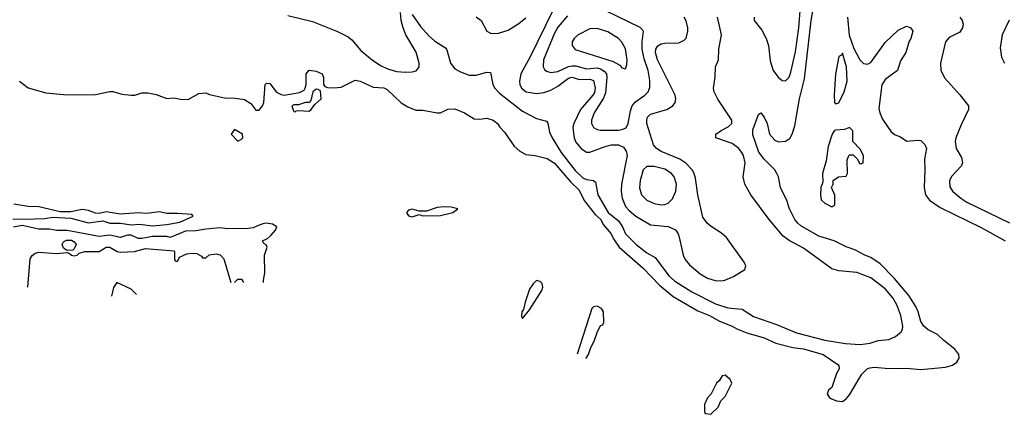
# Model space of a CAD drawing. Header units: inches. Extents: x 1834610 to 2027685, y 642842 to 774116.
# Tile 387 of 632: x 1998663 to 2004200, y 651674 to 653895. Entities that reach past the tile are written whole.
import ezdxf

# ---------------------------------------------------------------- set-up
doc = ezdxf.new("R2010")
doc.units = ezdxf.units.IN
doc.header["$MEASUREMENT"] = 0
doc.layers.add('B9695', color=7, linetype='Continuous')
doc.layers.add('C0605', color=7, linetype='Continuous')

msp = doc.modelspace()

# ---------------------------------------------------------------- linework, layer by layer
at = {"layer": 'B9695', "color": 5, "elevation": 160}
for points in [[(1998662, 653550), (1998710.8, 653510.8), (1998810, 653484), (1998910, 653474.4), (1998990, 653472.4), (1999090, 653474.4), (1999170, 653490.8), (1999189.3, 653490.7), (1999236.4, 653476.4), (1999289.6, 653470.4), (1999309.5, 653470.5), (1999350, 653482.8), (1999383.5, 653483.5), (1999430, 653473.4), (1999490, 653450.8), (1999530, 653454.8), (1999567.1, 653447.1), (1999610, 653446), (1999670, 653478.8), (1999710, 653482.8), (1999730, 653474), (1999815.2, 653455.2), (1999874.2, 653454.2), (1999926.4, 653446.4), (1999963.6, 653423.6), (1999990, 653386), (2000000, 653386)], [(1998624.8, 652775.2), (1998690, 652772.4), (1998802.9, 652777.1), (1998850, 652784), (1998950, 652777.3), (1999050, 652752.4), (1999130, 652762.8), (1999170, 652750.6), (1999230, 652750.6), (1999290, 652740.5), (1999335.9, 652744.1), (1999410, 652734.9), (1999490, 652742.4), (1999563.7, 652756.3), (1999638, 652790), (1999630, 652798), (1999550, 652805.1), (1999490, 652803.6), (1999450, 652814), (1999375.6, 652804.4), (1999330, 652807.8), (1999230, 652800.5), (1999150, 652813.6), (1999110, 652805.2), (1999090, 652806), (1999050, 652820.5), (1999014, 652826), (1998950, 652814.5), (1998890, 652814.5), (1998770, 652841.6), (1998710, 652844.2), (1998630, 652857.2)], [(2000000, 652734.3), (1999975.9, 652724.1), (1999950, 652719.5), (1999830, 652718), (1999790, 652722.9), (1999710, 652717), (1999652.8, 652707.2), (1999595.5, 652704.5), (1999510, 652668.7), (1999490, 652674), (1999410, 652675.3), (1999350, 652664), (1999330, 652664), (1999290, 652682), (1999270, 652682), (1999230, 652668.7), (1999170, 652682), (1999110, 652675.3), (1998930, 652709), (1998870.8, 652709.2), (1998830, 652717), (1998770, 652716), (1998677.5, 652737.5), (1998627.7, 652727.7)], [(1998708.3, 652389), (1998721.2, 652550), (1998732.5, 652567.5), (1998750, 652581), (1998770, 652587.3), (1998870, 652578.8), (1998930, 652584.7), (1998942, 652582), (1998954, 652570), (1998970, 652566), (1998986, 652570), (1998998, 652582), (1999029, 652591), (1999110, 652591.3), (1999150, 652614), (1999170, 652614), (1999211.2, 652591.1), (1999230, 652587.3), (1999308.8, 652591.1), (1999370, 652606.8), (1999530, 652594), (1999534, 652590), (1999534, 652550), (1999538, 652538), (1999550, 652534), (1999562, 652558), (1999603.2, 652576.8), (1999630, 652580.7), (1999658.5, 652578.5), (1999684.7, 652564.7), (1999690, 652554), (1999710, 652554), (1999728.8, 652571.1), (1999770, 652578), (1999790, 652572), (1999811.3, 652550), (1999849.6, 652415.4)], [(1999319.5, 652348.5), (1999290, 652378), (1999210, 652415.3), (1999190, 652388), (1999179.2, 652339.6)], [(1999871.4, 652415.4), (1999890, 652434), (1999910, 652434), (1999919.6, 652419.6), (1999921.1, 652415.4)]]:
    msp.add_lwpolyline(points, dxfattribs=at)
for points in [[(1999870, 653278), (1999852, 653250), (1999890, 653212), (1999910, 653222), (1999918, 653230), (1999915.3, 653250)], [(1998930, 652595.3), (1998909, 652609), (1998901.2, 652630), (1998910, 652644.7), (1998926, 652654), (1998954.8, 652654.8), (1998970, 652644.7), (1998981, 652630), (1998970, 652606), (1998962, 652598)]]:
    msp.add_lwpolyline(points, close=True, dxfattribs=at)
at = {"layer": 'C0605', "color": 5}
for points, elevation in [([(2000000, 653386), (2000010, 653386), (2000028, 653410), (2000035.3, 653430), (2000044, 653530), (2000050, 653538), (2000070, 653536), (2000107.7, 653487.7), (2000133.7, 653473.7), (2000150, 653470.7), (2000235.5, 653484.5), (2000262, 653498), (2000269.2, 653510), (2000274, 653530), (2000274, 653590), (2000290, 653610.8), (2000330, 653606), (2000364.7, 653590), (2000370.6, 653570.6), (2000370.9, 653530.9), (2000379.6, 653519.6), (2000394.4, 653514.4), (2000430, 653510.7), (2000470, 653516.3), (2000550, 653554), (2000578, 653550), (2000650, 653516.3), (2000710, 653512.4), (2000730, 653502.8), (2000808, 653428), (2000845.2, 653405.2), (2000890, 653386), (2000930, 653386), (2001010, 653370.8), (2001030, 653370.8), (2001070, 653390.7), (2001110, 653393.4), (2001164.7, 653370), (2001218, 653338), (2001250, 653334.8), (2001290, 653340.7), (2001324.7, 653330), (2001350, 653311), (2001362.8, 653290), (2001390, 653262.8), (2001443.6, 653183.6), (2001475.3, 653155.3), (2001510, 653136.4), (2001562, 653130), (2001630, 653114.6), (2001670, 653088.4), (2001761.4, 652981.4), (2001810, 652934.9), (2001837.6, 652877.6), (2001899, 652799), (2001931.7, 652770), (2001943.2, 652743.2), (2001988.2, 652690), (2002001.6, 652661.6), (2002035, 652615), (2002170, 652496.5), (2002260.3, 652400.3), (2002337.1, 652337.1), (2002476.7, 652256.7), (2002541.6, 652230), (2002598.6, 652198.6), (2002670, 652170.2), (2002695, 652155), (2002752.6, 652132.6), (2002850, 652104.9), (2002914.6, 652074.6), (2003010, 652050.2), (2003070, 652043.2), (2003180.5, 652010), (2003270, 651950.3), (2003271.5, 651930), (2003256.8, 651903.2), (2003230, 651825.2), (2003211, 651810), (2003204.7, 651790), (2003214.8, 651770), (2003223.7, 651763.7), (2003256, 651750), (2003290, 651745.3), (2003310, 651760.3), (2003330, 651783.8), (2003399.1, 651900.9), (2003429.6, 651930.4), (2003443.6, 651936.4), (2003470, 651940.1), (2003550, 651931.2), (2003650, 651933.2), (2003730, 651925.8), (2003870, 651940.1), (2003908.6, 651951.4), (2003933, 651967), (2003945.7, 651990), (2003943.7, 652010), (2003921.6, 652041.6), (2003859.8, 652090), (2003824.2, 652124.2), (2003771.3, 652150), (2003746.8, 652170), (2003730, 652196.2), (2003716.4, 652250), (2003701.8, 652281.8), (2003663.6, 652343.6), (2003581.2, 652441.2), (2003501.8, 652521.8), (2003450, 652557), (2003415.3, 652570), (2003360.2, 652600.2), (2003310, 652617.2), (2003244, 652650), (2003157.1, 652677.1), (2003055.3, 652735.3), (2003038.6, 652750), (2003022.8, 652770), (2002991.3, 652830), (2002977.3, 652877.3), (2002941.3, 652950), (2002929.6, 653010), (2002921.2, 653030), (2002909.1, 653050), (2002848.9, 653110), (2002818.7, 653150), (2002786.6, 653246.6), (2002785.3, 653274.7), (2002818, 653362), (2002830, 653371), (2002850, 653346.8), (2002866.7, 653310), (2002880.2, 653250), (2002910, 653216.5), (2002930, 653208.4), (2002970, 653211.7), (2002993.6, 653226.4), (2003007.5, 653250), (2003022.1, 653297.9), (2003048.7, 653450), (2003076.8, 653563.2), (2003114, 653890), (2003194.6, 654345.4)], 160), ([(2001663.5, 653950), (2001534.1, 653685.9), (2001481.5, 653590), (2001473.6, 653550), (2001476.1, 653530), (2001485.7, 653510), (2001511.4, 653490), (2001570, 653479.2), (2001610, 653485.2), (2001650, 653497.9), (2001690, 653520.1), (2001750, 653565.2), (2001770, 653572.3), (2001810, 653559.3), (2001870, 653561), (2001890, 653553.2), (2001898.7, 653510), (2001894.6, 653485.4), (2001886.5, 653470), (2001817, 653390), (2001779.3, 653310), (2001774.1, 653290), (2001776.4, 653256.4), (2001780.3, 653230), (2001790, 653206.3), (2001820.1, 653170), (2001850, 653149.6), (2001870, 653148.6), (2001950, 653179.9), (2001990, 653190.1), (2002030, 653190.4), (2002057.8, 653177.8), (2002074.3, 653154.3), (2002078.5, 653130), (2002048.1, 652970), (2002045.3, 652930), (2002050.9, 652890), (2002070, 652843.3), (2002090, 652820.4), (2002127, 652790), (2002210, 652741.1), (2002310, 652730.5), (2002350, 652713.2), (2002366, 652690), (2002371.9, 652671.9), (2002393.8, 652570), (2002405.3, 652545.3), (2002430, 652516.1), (2002490, 652464.4), (2002530, 652441.2), (2002573.7, 652426.3), (2002610, 652425.7), (2002627.6, 652430), (2002676.3, 652450), (2002741.6, 652490), (2002746, 652510), (2002737.4, 652530), (2002638.3, 652670), (2002610, 652694.5), (2002550.8, 652730.8), (2002528.9, 652750), (2002504.2, 652784.2), (2002475.7, 652910), (2002464, 653004), (2002455.9, 653030), (2002443.8, 653050), (2002408.1, 653088.1), (2002375.8, 653110), (2002270, 653154.2), (2002243.4, 653170), (2002227.2, 653190), (2002190.4, 653310), (2002188.9, 653330), (2002194.1, 653345.9), (2002210, 653362.8), (2002303, 653390), (2002336, 653410), (2002349.8, 653430), (2002352.8, 653450), (2002348.9, 653470), (2002248.8, 653670), (2002238.5, 653710), (2002240.5, 653730), (2002251.4, 653748.6), (2002270, 653758.9), (2002290, 653763.8), (2002370, 653764.7), (2002399.8, 653780.2), (2002410, 653791.8), (2002420.2, 653830), (2002420.9, 653850), (2002410.6, 653889.4), (2002398.7, 653910)], 220), ([(2001743.2, 653916.8), (2001690, 653852.2), (2001670, 653818.6), (2001609.1, 653670), (2001606.9, 653630), (2001614.4, 653614.4), (2001625.3, 653605.3), (2001650, 653598.3), (2001690, 653604), (2001748.7, 653631.3), (2001770, 653635.6), (2001790, 653634.7), (2001850, 653619.2), (2001910, 653623.7), (2001930, 653618.3), (2001950, 653605.6), (2001962, 653590), (2001964.6, 653570), (2001956.4, 653483.6), (2001946.6, 653453.4), (2001893.9, 653370), (2001878.7, 653330), (2001878.9, 653310), (2001888.9, 653288.9), (2001910, 653276.9), (2001930, 653273.2), (2002030, 653274), (2002050, 653276.8), (2002072.9, 653287.1), (2002084.8, 653310), (2002096.9, 653383.1), (2002106.6, 653410), (2002126.4, 653433.6), (2002178.4, 653470), (2002197.3, 653490), (2002206.1, 653513.9), (2002207.1, 653552.9), (2002197.9, 653610), (2002175.3, 653675.3), (2002162.8, 653730), (2002162.8, 653770), (2002170.7, 653830.7), (2002151.9, 653851.9), (2001963.3, 653943.3)], 240), ([(2002792.7, 653910), (2002792.8, 653890), (2002835.9, 653835.9), (2002861.1, 653790), (2002873.7, 653750), (2002882.9, 653662.9), (2002900.7, 653610), (2002930, 653569), (2002950, 653553.8), (2002970, 653550.2), (2002990, 653572.6), (2003000.3, 653599.7), (2003025.6, 653714.4), (2003044.6, 653850), (2003053.9, 653970)], 180), ([(2000170, 653917.9), (2000310, 653884.6), (2000450, 653829.4), (2000510, 653798.3), (2000530, 653781.3), (2000581.4, 653721.4), (2000646.5, 653666.5), (2000694.9, 653634.9), (2000736.7, 653616.7), (2000784, 653604), (2000830, 653599.1), (2000870, 653601.2), (2000891.9, 653608.1), (2000901.9, 653618.1), (2000909.1, 653630), (2000909.6, 653650), (2000891.8, 653711.8), (2000834.9, 653810), (2000819.9, 653850), (2000808.8, 653891.2), (2000804.4, 653935.6)], 180), ([(2000870, 653924.4), (2000917.6, 653857.6), (2000963.7, 653803.7), (2000996.2, 653776.2), (2001057.4, 653737.4), (2001065, 653725), (2001085.5, 653650), (2001110, 653619.3), (2001141, 653601), (2001190, 653583.3), (2001230, 653582.6), (2001290, 653600.7), (2001310, 653597.6), (2001323.9, 653530), (2001334.9, 653510), (2001361.1, 653481.1), (2001490, 653379.6), (2001570, 653339.2), (2001624.6, 653324.6), (2001632.2, 653312.2), (2001642.8, 653262.8), (2001658, 653230), (2001708.5, 653148.5), (2001786.4, 653046.4), (2001830, 653005.2), (2001850, 652995.2), (2001890.1, 652990.1), (2001901.4, 652981.4), (2001914.3, 652910), (2001973, 652810), (2002030, 652762.2), (2002052.6, 652730), (2002070.6, 652690.6), (2002129.7, 652629.7), (2002190, 652583.7), (2002237, 652557), (2002313.8, 652453.8), (2002345.3, 652425.3), (2002442.8, 652362.8), (2002576.3, 652296.3), (2002646.1, 652273.9), (2002725, 652265), (2002790, 652225.3), (2002919, 652179), (2003031.9, 652131.9), (2003190, 652091.3), (2003306.7, 652073.3), (2003390, 652066.9), (2003444.8, 652075.2), (2003490, 652089.3), (2003550, 652094.3), (2003587.9, 652112.1), (2003620.8, 652139.2), (2003627.9, 652152.1), (2003629, 652171), (2003618.8, 652230), (2003596.1, 652290), (2003573.6, 652330), (2003530, 652380.9), (2003450, 652443.1), (2003370, 652471.9), (2003270, 652480.8), (2003230, 652492.9), (2003070, 652609.2), (2002990, 652651.5), (2002956, 652676), (2002877.5, 652770), (2002774.2, 652910), (2002740.3, 652970), (2002732.3, 653010), (2002743.4, 653090), (2002732.7, 653130), (2002722.3, 653150), (2002707.9, 653170), (2002670, 653197.7), (2002577.2, 653230), (2002577.8, 653250), (2002607.8, 653272.2), (2002647.7, 653292.3), (2002668.3, 653311.7), (2002667.5, 653330), (2002588.5, 653448.5), (2002568.7, 653490), (2002564.8, 653510), (2002574.2, 653574.2), (2002575.8, 653630), (2002592.7, 653670), (2002594, 653730), (2002610.4, 653810), (2002587.1, 653910)], 180), ([(2001230, 653912), (2001258, 653890), (2001290.7, 653830.7), (2001310, 653819), (2001350, 653817.5), (2001410, 653836.4), (2001470, 653873.1), (2001510, 653905)], 220), ([(2003318.3, 653910), (2003328.3, 653808.3), (2003353.4, 653733.4), (2003387.7, 653670), (2003408.6, 653648.5), (2003430, 653644.9), (2003450, 653654.8), (2003530, 653766), (2003603.2, 653836.8), (2003650, 653858), (2003670, 653851.3), (2003679.8, 653839.8), (2003684.7, 653830), (2003674.8, 653790), (2003665.5, 653774.5), (2003645.5, 653710), (2003616.1, 653663.9), (2003599.1, 653610), (2003530, 653558.4), (2003511.4, 653528.5), (2003495.1, 653395.1), (2003499.5, 653370), (2003515.4, 653335.4), (2003563.7, 653263.7), (2003586.2, 653246.2), (2003615.9, 653235.9), (2003651.6, 653211.6), (2003710, 653217.3), (2003730, 653214.8), (2003752.3, 653192.3), (2003762, 653170), (2003750.4, 653110), (2003753.1, 653050), (2003748.9, 652950), (2003756.9, 652910), (2003779.7, 652879.7), (2003838.6, 652838.6), (2004070, 652726), (2004205.5, 652650)], 160), ([(2003949.3, 653910), (2003963.5, 653890), (2003968.5, 653870), (2003965.8, 653850), (2003950, 653824.1), (2003890, 653794.6), (2003869.4, 653770), (2003841.4, 653650), (2003842.3, 653610), (2003865.2, 653565.2), (2003950, 653472.8), (2003998.3, 653410), (2003998.3, 653390), (2003956.9, 653303.1), (2003927.6, 653230), (2003923.9, 653210), (2003928.6, 653170), (2003959.6, 653119.6), (2003964.6, 653090), (2003956.8, 653070), (2003904.9, 653015.1), (2003892.6, 652990), (2003894.4, 652954.4), (2003908.7, 652930), (2003955, 652890), (2003990, 652868.4), (2004230, 652751.2)], 180), ([(2004226.8, 653893.2), (2004188.6, 653810), (2004176.1, 653736), (2004184.4, 653684.4), (2004200.8, 653650)], 220), ([(2000034.6, 652415.4), (2000034, 652430), (2000041.2, 652470), (2000039, 652570), (2000054, 652614), (2000048.4, 652628.4), (2000036.4, 652636.4), (2000028, 652650), (2000056, 652664), (2000078, 652682), (2000102, 652710), (2000108, 652730), (2000084, 652744), (2000049.4, 652749.4), (2000030, 652747), (2000000, 652734.3)], 160), ([(2001910, 652282.7), (2001890, 652279), (2001881, 652270), (2001798.2, 652012.3)], 160), ([(2001848, 651988.1), (2001848.7, 651990), (2001862, 652010), (2001875.3, 652050), (2001894, 652086), (2001910, 652134), (2001930, 652174), (2001942, 652178), (2001947.3, 652192.7), (2001945.2, 652250), (2001934, 652270), (2001910, 652282.7)], 160)]:
    msp.add_lwpolyline(points, dxfattribs=dict(at, elevation=elevation))
for points, elevation in [([(2001910, 653844.9), (2001870, 653844.4), (2001803.7, 653810), (2001781.5, 653790), (2001770.3, 653770), (2001769.3, 653749.3), (2001787.5, 653727.5), (2001999.5, 653659.5), (2002038.4, 653638.3), (2002050, 653624.4), (2002070, 653618.8), (2002078, 653642), (2002079.8, 653670), (2002070, 653731.3), (2002050, 653768.4), (2002030.7, 653790), (2001970, 653827.6)], 260), ([(2003290, 653706), (2003284.7, 653695.3), (2003270, 653688.7), (2003250, 653588), (2003243.8, 653470), (2003245.8, 653430), (2003250, 653421.3), (2003270, 653426.7), (2003299.6, 653490), (2003317, 653550), (2003312, 653630)], 160), ([(2000330, 653504), (2000311.3, 653490), (2000299.6, 653440.4), (2000291.6, 653428.4), (2000270, 653428.7), (2000230, 653415.3), (2000204.7, 653415.3), (2000194, 653410), (2000202, 653382), (2000210, 653374), (2000218, 653382), (2000230, 653384.7), (2000290, 653381), (2000302, 653390), (2000322, 653418), (2000358, 653450), (2000354.6, 653494.6), (2000342, 653502)], 160), ([(2003330, 653288.7), (2003302, 653278), (2003250, 653274.2), (2003242.6, 653270), (2003232, 653250), (2003210, 653181.2), (2003199.1, 653100.9), (2003177.6, 653030), (2003179.9, 652980.1), (2003167.9, 652950), (2003166.9, 652906.9), (2003170, 652882), (2003190, 652862), (2003230, 652842), (2003247.3, 652852.7), (2003247.3, 652907.3), (2003228, 652950), (2003238, 652970), (2003238, 652990), (2003268.4, 653011.6), (2003310, 653014), (2003318, 653030), (2003316.4, 653103.6), (2003326, 653130), (2003330, 653134), (2003350, 653134), (2003374, 653110), (2003386.4, 653086.4), (2003395.3, 653084.7), (2003406, 653090), (2003408, 653130), (2003390, 653166), (2003348, 653210), (2003348.7, 653270)], 160), ([(2002230, 653069.1), (2002190, 653068.6), (2002170, 653049.6), (2002151.6, 652990), (2002148.3, 652948.3), (2002160.2, 652910), (2002190, 652879.2), (2002230, 652861.1), (2002270, 652853.8), (2002290, 652854.4), (2002310, 652862), (2002333.1, 652886.9), (2002352.4, 652930), (2002356, 652970), (2002342.9, 653010), (2002327.6, 653030), (2002290, 653053.3)], 240), ([(2001050, 652842), (2001010, 652837.6), (2000950, 652817.2), (2000910, 652817.2), (2000870, 652829.2), (2000850, 652824), (2000838.8, 652810), (2000850, 652791.3), (2000870, 652786), (2000910, 652798), (2000930, 652792), (2001030, 652793.4), (2001098, 652810), (2001126, 652830), (2001090, 652839.3)], 160), ([(2001570, 652428), (2001550, 652408.7), (2001530, 652378), (2001505.4, 652305.4), (2001496.9, 652263.1), (2001486, 652250), (2001484.7, 652224.7), (2001490, 652214), (2001530, 652262), (2001599, 652370), (2001604, 652390), (2001602, 652410), (2001590, 652422)], 160), ([(2002630, 651895.3), (2002614, 651890), (2002596.9, 651863.1), (2002582, 651850), (2002551.6, 651788.4), (2002530, 651766), (2002514, 651730), (2002514, 651690), (2002518, 651678), (2002550, 651674), (2002590, 651714), (2002606, 651750), (2002630, 651774), (2002668, 651850), (2002658, 651870)], 160)]:
    msp.add_lwpolyline(points, close=True, dxfattribs=dict(at, elevation=elevation))

doc.saveas('drawing.dxf')
